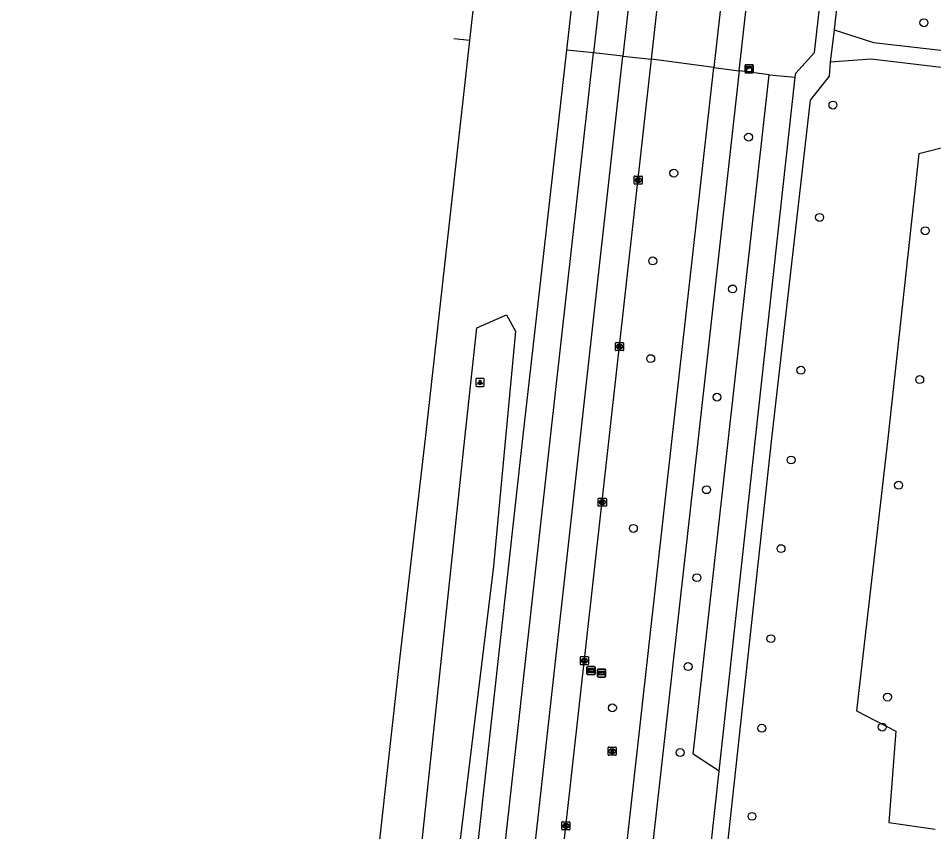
# Model space of a CAD drawing. Extents: x 161928 to 163055, y 386475 to 387428.
# Drawn here: x 161929.9 to 162042.9, y 386951.5 to 387051.8 of the extents above; entities that cross this region are included whole.
import ezdxf

# ---------------------------------------------------------------- set-up
doc = ezdxf.new("R2010")
doc.units = 0
for name, color, linetype in [('IMGEO_Berm_groen', 7, 'Continuous'), ('IMGEO_Boom', 7, 'Continuous'), ('IMGEO_Fietspad_gesloten', 7, 'Continuous'), ('IMGEO_Groenvoorziening', 7, 'Continuous'), ('IMGEO_Kast', 7, 'Continuous'), ('IMGEO_Kolk', 7, 'Continuous'), ('IMGEO_Lichtpunt', 7, 'Continuous'), ('IMGEO_Rijbaan_regionaal_gesloten', 7, 'Continuous'), ('IMGEO_Rioolput', 7, 'Continuous'), ('IMGEO_Voetpad_halfverhard', 7, 'Continuous'), ('IMGEO_Voetpad_open', 7, 'Continuous'), ('IMGEO_Wegwijzer', 7, 'Continuous')]:
    doc.layers.add(name, color=color, linetype=linetype)

msp = doc.modelspace()

# ---------------------------------------------------------------- linework, layer by layer
at = {"layer": 'IMGEO_Berm_groen'}
for points in [[(162015.74, 387045.76), (162008.08, 387046.78)], [(162016.4, 386959), (162013.22, 386961.06), (162017.58, 387000), (162022.56, 387044.85)], [(162022.56, 387044.85), (162018.93, 387045.33), (162018.88, 387045.34)], [(162022.56, 387044.85), (162025.79, 387044.54)], [(161985.02, 387000), (161986.51, 387013.65), (161990.17, 387015.26), (161991.3, 387013.23), (161988.55, 386984.26), (161980.02, 386914.16), (161970.92, 386827.34), (161968.31, 386827.12), (161967.65, 386836.09), (161985.02, 387000)]]:
    msp.add_lwpolyline(points, dxfattribs=at)
at = {"layer": 'IMGEO_Boom'}
for centre in [(162041.67, 387051.27), (162030.45, 387041.12), (162020.04, 387037.16), (162010.81, 387032.72), (162028.8, 387027.27), (162041.83, 387025.62), (162008.21, 387021.9), (162018.06, 387018.44), (162007.96, 387009.85), (162026.5, 387008.42), (162041.15, 387007.27), (162016.14, 387005.1), (162025.28, 386997.35), (162038.54, 386994.24), (162014.85, 386993.69), (162005.82, 386988.92), (162024.04, 386986.42), (162013.66, 386982.84), (162022.79, 386975.32), (162012.57, 386971.88), (162037.18, 386968.11), (162003.24, 386966.79), (162021.67, 386964.27), (162036.53, 386964.42), (162011.6, 386961.27), (162020.46, 386953.41)]:
    msp.add_circle(centre, 0.489, dxfattribs=at)
at = {"layer": 'IMGEO_Fietspad_gesloten'}
for points in [[(162040.47, 387232.59), (162037.49, 387220.82), (162033.19, 387200.82), (162015.74, 387045.76)], [(162018.88, 387045.34), (162029.93, 387143.98), (162036.43, 387200.28), (162038.13, 387208.66)], [(161987.26, 386790.76), (162000, 386905.02), (162010.59, 387000), (162015.74, 387045.76)], [(162015.74, 387045.76), (162018.88, 387045.34)], [(162018.88, 387045.34), (162013.8, 387000), (162000, 386876.95), (161990.39, 386790.36)]]:
    msp.add_lwpolyline(points, dxfattribs=at)
at = {"layer": 'IMGEO_Groenvoorziening'}
msp.add_lwpolyline([(162046.93, 387045.4), (162046.42, 387038.41), (162046.39, 387037.86), (162046.15, 387037.16), (162045.71, 387036.57), (162045.1, 387036.14), (162041.06, 387035.1), (162037.21, 387000), (162033.36, 386966.43), (162038.2, 386963.91), (162037.36, 386952.65), (162043.04, 386951.82)], dxfattribs=at)
at = {"layer": 'IMGEO_Kast'}
for p, q in [((162019.6, 387045.17), (162019.6, 387046.01)), ((162019.6, 387046.01), (162019.6, 387045.17)), ((162019.67, 387046.09), (162020.51, 387046.09)), ((162020.51, 387046.09), (162019.67, 387046.09)), ((162020.6, 387046.02), (162020.6, 387045.18)), ((162020.6, 387045.18), (162020.6, 387046.02)), ((162020.52, 387045.09), (162019.68, 387045.09)), ((162019.68, 387045.09), (162020.52, 387045.09))]:
    msp.add_line(p, q, dxfattribs=at)
for points in [[(162019.79, 387045.88), (162020.39, 387045.88), (162020.39, 387045.8), (162019.79, 387045.8), (162019.79, 387045.88)], [(162019.79, 387045.71), (162020.39, 387045.71), (162020.39, 387045.22), (162019.79, 387045.22), (162019.79, 387045.71)]]:
    msp.add_lwpolyline(points, dxfattribs=at)
msp.add_circle((162019.88, 387045.56), 0.0377, dxfattribs=at)
for centre, start, end in [((162019.68, 387046.01), 92.4484, 184.2845), ((162019.68, 387046.01), 92.4484, 184.2845), ((162020.52, 387046.01), 2.4484, 94.2845), ((162020.52, 387046.01), 2.4484, 94.2845), ((162019.68, 387045.17), 182.4484, 274.2845), ((162019.68, 387045.17), 182.4484, 274.2845), ((162020.52, 387045.17), 272.4484, 4.2845), ((162020.52, 387045.17), 272.4484, 4.2845)]:
    msp.add_arc(centre, 0.0779, start, end, dxfattribs=at)
at = {"layer": 'IMGEO_Kolk'}
for p, q in [((162005.92, 387031.44), (162005.92, 387032.3)), ((162005.99, 387032.37), (162006.85, 387032.37)), ((162006.41, 387032.15), (162006.43, 387032.15)), ((162006.92, 387032.3), (162006.92, 387031.44)), ((162006.85, 387031.37), (162005.99, 387031.37)), ((162006.43, 387031.59), (162006.4, 387031.59)), ((162003.61, 387010.91), (162003.61, 387011.76)), ((162003.69, 387011.84), (162004.54, 387011.84)), ((162004.1, 387011.62), (162004.13, 387011.62)), ((162004.62, 387011.76), (162004.62, 387010.91)), ((162004.54, 387010.84), (162003.69, 387010.84)), ((162004.12, 387011.06), (162004.1, 387011.06)), ((162001.49, 386991.71), (162001.49, 386992.56)), ((162001.56, 386992.64), (162002.41, 386992.64)), ((162001.98, 386992.42), (162002, 386992.42)), ((162002.49, 386992.56), (162002.49, 386991.71)), ((162002.41, 386991.64), (162001.56, 386991.64)), ((162002, 386991.86), (162001.97, 386991.86)), ((161999.35, 386973.1), (162000.2, 386973.1)), ((161999.28, 386972.18), (161999.28, 386973.03)), ((162000.2, 386972.1), (161999.35, 386972.1)), ((161999.76, 386972.88), (161999.79, 386972.88)), ((161999.79, 386972.32), (161999.76, 386972.32)), ((162000.28, 386973.03), (162000.28, 386972.18)), ((161997.07, 386952.74), (161997.92, 386952.74)), ((161997, 386951.81), (161997, 386952.66)), ((161997.92, 386951.73), (161997.07, 386951.73)), ((161997.48, 386952.51), (161997.51, 386952.51)), ((161997.51, 386951.96), (161997.48, 386951.96)), ((161998, 386952.66), (161998, 386951.81))]:
    msp.add_line(p, q, dxfattribs=at)
for points in [[(162005.92, 387031.44), (162005.92, 387032.3)], [(162005.99, 387032.37), (162006.85, 387032.37)], [(162006.24, 387032.07), (162006.36, 387032.07), (162006.36, 387031.92), (162006.49, 387032.07), (162006.66, 387032.07), (162006.51, 387031.92), (162006.66, 387031.67), (162006.51, 387031.67), (162006.43, 387031.83), (162006.36, 387031.77), (162006.36, 387031.67), (162006.24, 387031.67), (162006.24, 387032.07)], [(162006.92, 387032.3), (162006.92, 387031.44)], [(162006.85, 387031.37), (162005.99, 387031.37)], [(162003.61, 387010.91), (162003.61, 387011.76)], [(162003.69, 387011.84), (162004.54, 387011.84)], [(162003.93, 387011.54), (162004.06, 387011.54), (162004.06, 387011.39), (162004.19, 387011.54), (162004.35, 387011.54), (162004.21, 387011.39), (162004.36, 387011.14), (162004.21, 387011.14), (162004.12, 387011.3), (162004.06, 387011.24), (162004.06, 387011.14), (162003.93, 387011.14), (162003.93, 387011.54)], [(162004.62, 387011.76), (162004.62, 387010.91)], [(162004.54, 387010.84), (162003.69, 387010.84)], [(162001.49, 386991.71), (162001.49, 386992.56)], [(162001.56, 386992.64), (162002.41, 386992.64)], [(162001.81, 386992.34), (162001.93, 386992.34), (162001.93, 386992.19), (162002.06, 386992.34), (162002.23, 386992.34), (162002.08, 386992.19), (162002.23, 386991.94), (162002.08, 386991.94), (162002, 386992.1), (162001.93, 386992.03), (162001.93, 386991.94), (162001.81, 386991.94), (162001.81, 386992.34)], [(162002.49, 386992.56), (162002.49, 386991.71)], [(162002.41, 386991.64), (162001.56, 386991.64)], [(161999.35, 386973.1), (162000.2, 386973.1)], [(161999.28, 386972.18), (161999.28, 386973.03)], [(162000.2, 386972.1), (161999.35, 386972.1)], [(161999.6, 386972.8), (161999.72, 386972.8), (161999.72, 386972.65), (161999.85, 386972.8), (162000.01, 386972.8), (161999.87, 386972.65), (162000.02, 386972.4), (161999.87, 386972.4), (161999.78, 386972.57), (161999.72, 386972.5), (161999.72, 386972.4), (161999.6, 386972.4), (161999.6, 386972.8)], [(162000.28, 386973.03), (162000.28, 386972.18)], [(161997.07, 386952.74), (161997.92, 386952.74)], [(161997, 386951.81), (161997, 386952.66)], [(161997.92, 386951.73), (161997.07, 386951.73)], [(161997.32, 386952.43), (161997.44, 386952.43), (161997.44, 386952.28), (161997.57, 386952.43), (161997.73, 386952.43), (161997.59, 386952.28), (161997.74, 386952.03), (161997.59, 386952.03), (161997.5, 386952.2), (161997.44, 386952.13), (161997.44, 386952.03), (161997.32, 386952.03), (161997.32, 386952.43)], [(161998, 386952.66), (161998, 386951.81)]]:
    msp.add_lwpolyline(points, dxfattribs=at)
for centre, start, end in [((162005.99, 387032.29), 91.552, 178.448), ((162005.99, 387032.29), 91.552, 178.448), ((162006.84, 387032.29), 1.552, 88.448), ((162006.84, 387032.29), 1.552, 88.448), ((162005.99, 387031.44), 181.552, 268.448), ((162005.99, 387031.44), 181.552, 268.448), ((162006.84, 387031.44), 271.552, 358.448), ((162006.84, 387031.44), 271.552, 358.448), ((162003.69, 387011.76), 91.552, 178.448), ((162003.69, 387011.76), 91.552, 178.448), ((162004.54, 387011.76), 1.552, 88.448), ((162004.54, 387011.76), 1.552, 88.448), ((162003.69, 387010.91), 181.552, 268.448), ((162003.69, 387010.91), 181.552, 268.448), ((162004.54, 387010.91), 271.552, 358.448), ((162004.54, 387010.91), 271.552, 358.448), ((162001.56, 386992.56), 91.552, 178.448), ((162001.56, 386992.56), 91.552, 178.448), ((162002.41, 386992.56), 1.552, 88.448), ((162002.41, 386992.56), 1.552, 88.448), ((162001.56, 386991.71), 181.552, 268.448), ((162001.56, 386991.71), 181.552, 268.448), ((162002.41, 386991.71), 271.552, 358.448), ((162002.41, 386991.71), 271.552, 358.448), ((161999.35, 386973.03), 91.552, 178.448), ((161999.35, 386973.03), 91.552, 178.448), ((162000.2, 386973.03), 1.552, 88.448), ((162000.2, 386973.03), 1.552, 88.448), ((161999.35, 386972.18), 181.552, 268.448), ((161999.35, 386972.18), 181.552, 268.448), ((162000.2, 386972.18), 271.552, 358.448), ((162000.2, 386972.18), 271.552, 358.448), ((161997.07, 386952.66), 91.552, 178.448), ((161997.07, 386952.66), 91.552, 178.448), ((161997.92, 386952.66), 1.552, 88.448), ((161997.92, 386952.66), 1.552, 88.448), ((161997.07, 386951.81), 181.552, 268.448), ((161997.07, 386951.81), 181.552, 268.448), ((161997.92, 386951.81), 271.552, 358.448), ((161997.92, 386951.81), 271.552, 358.448)]:
    msp.add_arc(centre, 0.0765, start, end, dxfattribs=at)
for centre, major_axis, ratio, start_param, end_param in [((162006.41, 387031.87), (-0.387, 0.002), 0.722429, 4.712389, 7.853982), ((162006.43, 387031.87), (-0.39, 0.002), 0.717154, 1.570796, 4.712389), ((162004.1, 387011.34), (-0.387, 0.002), 0.722429, 4.712389, 7.853982), ((162004.13, 387011.34), (-0.39, 0.002), 0.717154, 1.570796, 4.712389), ((162001.97, 386992.14), (-0.387, 0.002), 0.722429, 4.712389, 7.853982), ((162002, 386992.14), (-0.39, 0.002), 0.717154, 1.570796, 4.712389), ((161999.76, 386972.6), (-0.387, 0.002), 0.722429, 4.712389, 7.853982), ((161999.79, 386972.6), (-0.39, 0.002), 0.717154, 1.570796, 4.712389), ((161997.48, 386952.23), (-0.387, 0.002), 0.722429, 4.712389, 7.853982), ((161997.51, 386952.23), (-0.39, 0.002), 0.717154, 1.570796, 4.712389)]:
    msp.add_ellipse(centre, major_axis=major_axis, ratio=ratio, start_param=start_param, end_param=end_param, dxfattribs=at)
at = {"layer": 'IMGEO_Lichtpunt'}
for p, q in [((161986.4, 387007.32), (161986.4, 387006.51)), ((161986.4, 387007.32), (161986.4, 387006.51)), ((161987.3, 387007.41), (161986.49, 387007.41)), ((161987.3, 387007.41), (161986.49, 387007.41)), ((161987.4, 387006.51), (161987.4, 387007.32)), ((161987.4, 387006.51), (161987.4, 387007.32)), ((161986.49, 387006.41), (161987.3, 387006.41)), ((161986.49, 387006.41), (161987.3, 387006.41))]:
    msp.add_line(p, q, dxfattribs=at)
for points in [[(161986.77, 387006.98), (161986.81, 387006.95), (161986.63, 387006.69), (161986.59, 387006.72), (161986.77, 387006.98)], [(161986.99, 387006.95), (161987.02, 387006.98), (161987.21, 387006.72), (161987.17, 387006.69), (161986.99, 387006.95)], [(161986.88, 387006.93), (161986.92, 387006.93), (161986.92, 387006.61), (161986.88, 387006.61), (161986.88, 387006.93)]]:
    msp.add_lwpolyline(points, dxfattribs=at)
msp.add_circle((161986.9, 387007.11), 0.0994, dxfattribs=at)
for centre, start, end in [((161986.49, 387007.32), 90, 180), ((161986.49, 387007.32), 90, 180), ((161987.3, 387007.32), 0, 90), ((161987.3, 387007.32), 0, 90), ((161986.49, 387006.51), 180, 270), ((161986.49, 387006.51), 180, 270), ((161987.3, 387006.51), 270, 0), ((161987.3, 387006.51), 270, 360)]:
    msp.add_arc(centre, 0.0946, start, end, dxfattribs=at)
at = {"layer": 'IMGEO_Rijbaan_regionaal_gesloten'}
for points in [[(161985.65, 387049.08), (162000, 387177.37), (162006.58, 387236.69), (162008.05, 387250), (162012.98, 387294.18), (162019.41, 387351.5), (162026.9, 387418.21)], [(161997.61, 387047.89), (162000, 387069), (162009.07, 387150.51), (162018.49, 387235.23), (162020.14, 387250), (162020.42, 387252.55), (162022.34, 387269.62), (162025.46, 387297.43), (162030.76, 387344.21), (162039.05, 387417.35)], [(162042.31, 387417.11), (162041.02, 387405.95), (162033.92, 387342.32), (162032.58, 387330.37), (162021.93, 387234.89), (162013.79, 387162.35), (162000.89, 387047.54)], [(162019.57, 387181.13), (162017.72, 387164.66), (162012.2, 387115.84), (162006.2, 387062.19), (162004.52, 387047.16)], [(162008.08, 387046.78), (162019.85, 387151.97), (162021.53, 387162.89)], [(161929.94, 386531.88), (161934.3, 386580.22), (161940.88, 386644.97), (161946.75, 386700.22), (161952.29, 386750), (161957.2, 386794.25), (161977.06, 386973.1), (161980.16, 387000), (161985.65, 387049.08)], [(161985.65, 387049.08), (161983.67, 387049.28)], [(161941.91, 386531.42), (161945.11, 386566.56), (161946.62, 386581.64), (161954.62, 386661.19), (161958.81, 386699.8), (161959.15, 386702.88), (161964.45, 386750), (161969.18, 386792.92), (161972.99, 386827.51), (161975.05, 386846.14), (161978.27, 386876.66), (161983.93, 386925.26), (161992.18, 387000), (161994.1, 387017.01), (161997.61, 387047.89)], [(162000.89, 387047.54), (161997.61, 387047.89)], [(161945.33, 386531.29), (161945.53, 386533.62), (161952.77, 386609.98), (161961.62, 386696.6), (161966.12, 386736.26), (161972.43, 386792.34), (161984.43, 386899.77), (161995.6, 387000.15), (162000.89, 387047.54)], [(161970.6, 386743.82), (161971.64, 386753.44), (161976.13, 386793.27), (161983.66, 386860.16), (161994.44, 386956.61), (161999.35, 387000.59), (162004.52, 387047.16)], [(161979.57, 386791.73), (162000, 386974.61), (162002.84, 387000), (162008.08, 387046.78)], [(162004.52, 387047.16), (162000.89, 387047.54)], [(162004.52, 387047.16), (162008.08, 387046.78)]]:
    msp.add_lwpolyline(points, dxfattribs=at)
at = {"layer": 'IMGEO_Rioolput'}
for p, q in [((162002.7, 386961.02), (162002.7, 386961.87)), ((162002.78, 386961.94), (162003.63, 386961.94)), ((162003.71, 386961.87), (162003.71, 386961.02)), ((162003.63, 386960.94), (162002.78, 386960.94)), ((162003.19, 386961.72), (162003.22, 386961.72)), ((162003.21, 386961.16), (162003.19, 386961.16))]:
    msp.add_line(p, q, dxfattribs=at)
for points in [[(162002.7, 386961.02), (162002.7, 386961.87)], [(162002.78, 386961.94), (162003.63, 386961.94)], [(162003.71, 386961.87), (162003.71, 386961.02)], [(162003.63, 386960.94), (162002.78, 386960.94)], [(162003.29, 386961.64), (162003.04, 386961.64), (162003.04, 386961.24)], [(162003.04, 386961.24), (162003.17, 386961.24), (162003.17, 386961.41), (162003.18, 386961.41)], [(162003.22, 386961.56), (162003.17, 386961.56), (162003.17, 386961.48)], [(162003.17, 386961.48), (162003.22, 386961.48)], [(162003.22, 386961.38), (162003.29, 386961.24), (162003.43, 386961.24), (162003.37, 386961.37)]]:
    msp.add_lwpolyline(points, dxfattribs=at)
for centre, radius, start, end in [((162002.78, 386961.87), 0.0765, 91.552, 178.448), ((162002.78, 386961.87), 0.0765, 91.552, 178.448), ((162003.63, 386961.87), 0.0765, 1.552, 88.448), ((162003.63, 386961.87), 0.0765, 1.552, 88.448), ((162002.78, 386961.02), 0.0765, 181.552, 268.448), ((162002.78, 386961.02), 0.0765, 181.552, 268.448), ((162003.17, 386961.35), 0.0533, 26.0293, 88.6989), ((162003.22, 386961.47), 0.0964, 77.0061, 93.1865), ((162003.2, 386961.67), 0.19, 274.7715, 282.9687), ((162003.24, 386961.52), 0.0378, 276.6634, 79.6772), ((162003.29, 386961.53), 0.109, 350.3612, 89.416), ((162003.29, 386961.53), 0.112, 277.5842, 350.9817), ((162003.27, 386961.32), 0.108, 29.5134, 73.7905), ((162003.63, 386961.02), 0.0765, 271.552, 358.448), ((162003.63, 386961.02), 0.0765, 271.552, 358.448)]:
    msp.add_arc(centre, radius, start, end, dxfattribs=at)
for centre, major_axis, ratio, start_param, end_param in [((162003.19, 386961.44), (-0.387, 0.002), 0.722429, 4.712389, 7.853982), ((162003.22, 386961.44), (-0.39, 0.002), 0.717154, 1.570796, 4.712389)]:
    msp.add_ellipse(centre, major_axis=major_axis, ratio=ratio, start_param=start_param, end_param=end_param, dxfattribs=at)
at = {"layer": 'IMGEO_Voetpad_halfverhard'}
for points in [[(162047.07, 387170.13), (162044.07, 387170.47), (162030.58, 387050.38)], [(162025.79, 387044.54), (162025.85, 387045.06), (162028.16, 387047.59), (162030.06, 387064.33)], [(162030.12, 387046.42), (162029.98, 387044.67), (162027.62, 387041.73), (162022.88, 387000), (162016.55, 386941.81)], [(162016.4, 386959), (162020.9, 387000), (162025.79, 387044.54)], [(162013.8, 386935.45), (162016.4, 386959)]]:
    msp.add_lwpolyline(points, dxfattribs=at)
at = {"layer": 'IMGEO_Voetpad_open'}
for points in [[(162030.58, 387050.38), (162030.12, 387046.42)], [(162030.58, 387050.38), (162035.45, 387048.83), (162053.52, 387046.79)], [(162046.93, 387045.4), (162035.16, 387046.76), (162030.12, 387046.42)]]:
    msp.add_lwpolyline(points, dxfattribs=at)
at = {"layer": 'IMGEO_Wegwijzer'}
for p, q in [((162000.1, 386970.99), (162000.1, 386971.79)), ((162000.1, 386971.79), (162000.1, 386970.99)), ((162000.2, 386971.89), (162000.99, 386971.89)), ((162000.99, 386971.89), (162000.2, 386971.89)), ((162000.99, 386970.89), (162000.2, 386970.89)), ((162000.2, 386970.89), (162000.99, 386970.89)), ((162001.09, 386971.79), (162001.09, 386970.99)), ((162001.09, 386970.99), (162001.09, 386971.79)), ((162001.41, 386970.67), (162001.41, 386971.47)), ((162001.41, 386971.47), (162001.41, 386970.67)), ((162001.51, 386971.57), (162002.3, 386971.57)), ((162002.3, 386971.57), (162001.51, 386971.57)), ((162002.4, 386971.47), (162002.4, 386970.67)), ((162002.4, 386970.67), (162002.4, 386971.47)), ((162002.3, 386970.57), (162001.51, 386970.57)), ((162001.51, 386970.57), (162002.3, 386970.57))]:
    msp.add_line(p, q, dxfattribs=at)
for points in [[(162000.2, 386971.62), (162000.99, 386971.62), (162000.99, 386971.15), (162000.2, 386971.15), (162000.2, 386971.62)], [(162000.27, 386971.47), (162000.27, 386971.39), (162000.27, 386971.3), (162000.68, 386971.3), (162000.68, 386971.22), (162000.93, 386971.39), (162000.68, 386971.55), (162000.68, 386971.47), (162000.27, 386971.47)], [(162001.51, 386971.31), (162002.3, 386971.31), (162002.3, 386970.84), (162001.51, 386970.84), (162001.51, 386971.31)], [(162001.58, 386971.16), (162001.58, 386971.07), (162001.58, 386970.99), (162001.99, 386970.99), (162001.99, 386970.91), (162002.23, 386971.07), (162001.99, 386971.24), (162001.99, 386971.16), (162001.58, 386971.16)]]:
    msp.add_lwpolyline(points, dxfattribs=at)
for centre, start, end in [((162000.2, 386971.79), 90, 180), ((162000.2, 386971.79), 90, 180), ((162000.2, 386970.99), 180, 270), ((162000.2, 386970.99), 180, 270), ((162000.99, 386971.79), 0, 90), ((162000.99, 386971.79), 360, 90), ((162000.99, 386970.99), 270, 0), ((162000.99, 386970.99), 270, 0), ((162001.51, 386971.47), 90, 180), ((162001.51, 386971.47), 90, 180), ((162002.3, 386971.47), 0, 90), ((162002.3, 386971.47), 360, 90), ((162001.51, 386970.67), 180, 270), ((162001.51, 386970.67), 180, 270), ((162002.3, 386970.67), 270, 0), ((162002.3, 386970.67), 270, 0)]:
    msp.add_arc(centre, 0.1, start, end, dxfattribs=at)

doc.saveas('drawing.dxf')
